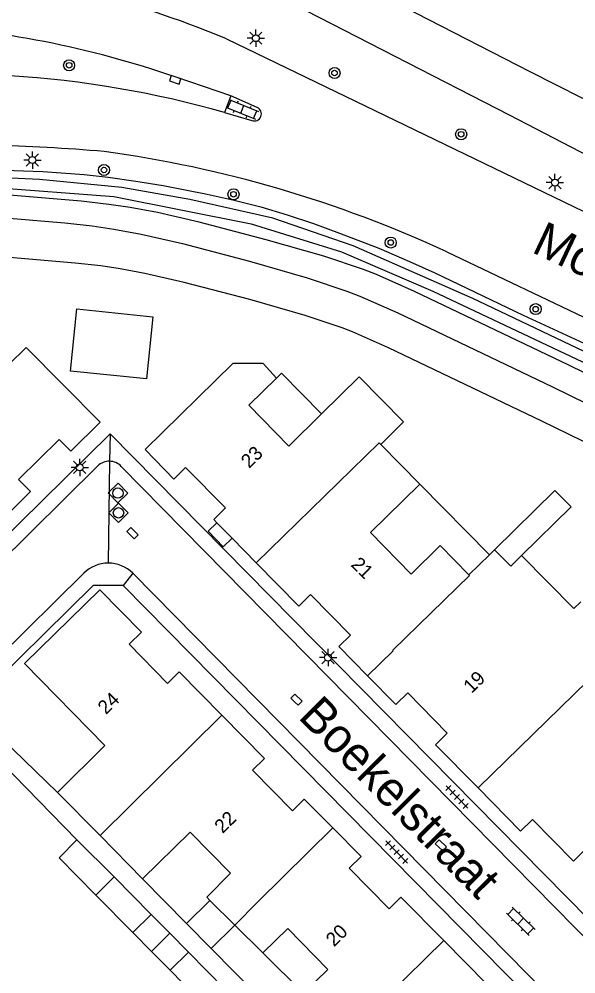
# Model space of a CAD drawing. Extents: x 128000 to 131008, y 398996 to 402500.
# Drawn here: x 129388.4 to 129428.6, y 399665.6 to 399734.5 of the extents above; entities that cross this region are included whole.
import ezdxf

# ---------------------------------------------------------------- set-up
doc = ezdxf.new("R2010")
doc.units = 0
for name, color, linetype in [('gg-afsc-erfafscheiding', 7, 'Continuous'), ('gg-anno-huisnummerreeks BGT', 7, 'Continuous'), ('gg-anno-openbare ruimte label', 7, 'Continuous'), ('gg-bbg-bijgebouw', 7, 'Continuous'), ('gg-bbg-gedigitaliseerde bebouwing', 7, 'Continuous'), ('gg-bbg-gedigitaliseerde bijgebouw', 7, 'Continuous'), ('gg-bbg-hoofdgebouw', 7, 'Continuous'), ('gg-bbg-luifel en loopbrug', 7, 'Continuous'), ('gg-bbg-tussenscheiding', 7, 'Continuous'), ('gg-knt-BGT kruinlijn', 7, 'Continuous'), ('gg-knt-bovenkant onderkant talud', 7, 'Continuous'), ('gg-knt-verharding', 7, 'Continuous'), ('gg-kntw-beschoeiing', 7, 'Continuous'), ('gg-kntw-bovenkant insteek waterloop', 7, 'Continuous'), ('gg-kntw-waterlijn', 7, 'Continuous'), ('gt-grn-groengrens', 7, 'Continuous'), ('gt-grn-weggrens', 7, 'Continuous'), ('gt-symb-boom', 7, 'Continuous'), ('gt-symb-klinker verharding', 7, 'Continuous'), ('gt-symb-kolk', 7, 'Continuous'), ('gt-symb-lichtmast', 7, 'Continuous'), ('gt-symb-rioolschacht', 7, 'Continuous'), ('gt-symb-tegel verharding', 7, 'Continuous')]:
    doc.layers.add(name, color=color, linetype=linetype)

# ---------------------------------------------------------------- blocks, each defined once
blk = doc.blocks.new('gt0-BOOM')
at = {"layer": 'gt-symb-boom'}
for radius in [0.4, 0.2]:
    blk.add_circle((0, 0), radius, dxfattribs=at)
blk = doc.blocks.new('gt0-KOLK')
at = {"layer": 'gt-symb-kolk'}
blk.add_lwpolyline([(0, 0), (0.375, 0), (0.375, 0.4), (-0.375, 0.4), (-0.375, 0), (0, 0)], dxfattribs=at)
blk = doc.blocks.new('gt0-KL1')
at = {"layer": 'gt-symb-klinker verharding'}
for p, q in [((-1.15, 0.3), (1.15, 0.3)), ((-1, -0.3), (-1, 0.3)), ((-0.5, 0.3), (-0.5, 0.45)), ((0, -0.3), (0, 0.3)), ((0.5, 0.3), (0.5, 0.45)), ((1, -0.3), (1, 0.3)), ((-1.15, -0.3), (1.15, -0.3)), ((-0.5, -0.45), (-0.5, -0.3)), ((0.5, -0.45), (0.5, -0.3))]:
    blk.add_line(p, q, dxfattribs=at)
blk = doc.blocks.new('gt0-LMAST')
at = {"layer": 'gt-symb-lichtmast'}
for p, q in [((-0.182, 0.173), (-0.447, 0.438)), ((-0.005, 0.246), (-0.005, 0.621)), ((0.172, 0.173), (0.437, 0.438)), ((-0.255, -0.004), (-0.63, -0.004)), ((-0.182, -0.181), (-0.447, -0.446)), ((-0.005, -0.254), (-0.005, -0.629)), ((0.437, -0.446), (0.172, -0.181)), ((0.245, -0.004), (0.62, -0.004))]:
    blk.add_line(p, q, dxfattribs=at)
blk.add_circle((-0.005, -0.004), 0.25, dxfattribs=at)
blk = doc.blocks.new('gt0-RS')
at = {"layer": 'gt-symb-rioolschacht'}
blk.add_lwpolyline([(-0.5, -0.5), (0.5, -0.5), (0.5, 0.5), (-0.5, 0.5)], close=True, dxfattribs=at)
blk.add_circle((0, 0), 0.375, dxfattribs=at)
blk = doc.blocks.new('gt0-TEG1')
at = {"layer": 'gt-symb-tegel verharding'}
for p, q in [((-1.125, 0), (1.125, 0)), ((-0.9, -0.25), (-0.9, 0.25)), ((-0.45, -0.25), (-0.45, 0.25)), ((0, -0.25), (0, 0.25)), ((0.45, -0.25), (0.45, 0.25)), ((0.9, -0.25), (0.9, 0.25))]:
    blk.add_line(p, q, dxfattribs=at)

msp = doc.modelspace()

# ---------------------------------------------------------------- linework, layer by layer
at = {"layer": 'gg-afsc-erfafscheiding'}
for p, q in [((129391.21, 399678.68), (129388.019, 399681.762)), ((129392.618, 399675.246), (129387.144, 399680.85)), ((129397.36, 399672.44), (129400.523, 399669.229)), ((129402.294, 399667.431), (129407.2, 399662.45))]:
    msp.add_line(p, q, dxfattribs=at)
at = {"layer": 'gg-bbg-bijgebouw'}
msp.add_line((129391.33, 399673.969), (129392.618, 399675.246), dxfattribs=at)
at = {"layer": 'gg-bbg-gedigitaliseerde bebouwing'}
for p, q in [((129414.54, 399703.77), (129417.347, 399700.92)), ((129422.74, 399696.18), (129422.368, 399695.816)), ((129422.368, 399695.816), (129420.89, 399694.37)), ((129394.283, 399675.563), (129391.21, 399678.68)), ((129397.36, 399672.44), (129394.283, 399675.563)), ((129404.005, 399669.113), (129402.213, 399670.892)), ((129406.035, 399667.098), (129404.005, 399669.113)), ((129406.035, 399667.098), (129407.829, 399668.863))]:
    msp.add_line(p, q, dxfattribs=at)
for points in [[(129417.347, 399700.92), (129413.785, 399697.412), (129416.732, 399694.419), (129418.818, 399696.474), (129420.89, 399694.37)], [(129424.698, 399695.764), (129423.913, 399694.99), (129422.74, 399696.18)], [(129428.96, 399692.42), (129428.47, 399691.937), (129424.698, 399695.764)], [(129403.693, 399672.85), (129400.78, 399675.81), (129397.36, 399672.44)], [(129402.213, 399670.892), (129401.979, 399671.124), (129403.693, 399672.85)], [(129407.829, 399668.863), (129410.727, 399665.916), (129408.968, 399664.187)]]:
    msp.add_lwpolyline(points, dxfattribs=at)
at = {"layer": 'gg-bbg-gedigitaliseerde bijgebouw'}
for p, q in [((129392.618, 399675.246), (129395.31, 399672.58)), ((129393.98, 399671.27), (129391.33, 399673.969)), ((129397.97, 399669.87), (129395.31, 399672.58)), ((129393.98, 399671.27), (129396.65, 399668.57)), ((129396.65, 399668.57), (129397.97, 399669.87)), ((129399.34, 399665.85), (129400.66, 399667.16)), ((129400.66, 399667.16), (129403.31, 399664.47)), ((129402, 399663.17), (129399.34, 399665.85))]:
    msp.add_line(p, q, dxfattribs=at)
msp.add_lwpolyline([(129392.622, 399713.546), (129398.093, 399712.978), (129397.629, 399708.502), (129392.158, 399709.07), (129392.622, 399713.546)], dxfattribs=at)
at = {"layer": 'gg-bbg-hoofdgebouw'}
for p, q in [((129402.715, 399698.13), (129403.805, 399697.017)), ((129403.805, 399697.017), (129405.55, 399695.235)), ((129394.62, 399682.06), (129391.21, 399678.68))]:
    msp.add_line(p, q, dxfattribs=at)
for points in [[(129377.15, 399706.18), (129375.72, 399707.62), (129378.94, 399710.84), (129383.87, 399705.79), (129388.96, 399710.76), (129394.29, 399705.37), (129392.18, 399703.29), (129391.34, 399704.14), (129388.41, 399701.25), (129389.26, 399700.39), (129386.021, 399697.189)], [(129407.01, 399708.56), (129406.05, 399709.61), (129403.87, 399709.62), (129397.54, 399703.4), (129399.61, 399701.27), (129400.46, 399702.11), (129403.34, 399699.2), (129402.49, 399698.36), (129402.715, 399698.13)], [(129410.256, 399705.973), (129407.91, 399703.66), (129405.01, 399706.6), (129407.01, 399708.56)], [(129414.54, 399703.77), (129416.18, 399705.4), (129412.97, 399708.65), (129410.256, 399705.973)], [(129405.55, 399695.235), (129408.62, 399692.1), (129409.47, 399692.94), (129412.36, 399690.03), (129411.51, 399689.19), (129413.59, 399687.08)], [(129394.62, 399682.06), (129388.84, 399687.984), (129394.273, 399693.299), (129397.273, 399690.232), (129396.39, 399689.375)], [(129396.39, 399689.375), (129399.14, 399686.54), (129399.99, 399687.37), (129403.071, 399684.244)], [(129413.59, 399687.08), (129415.611, 399685.008), (129416.488, 399685.864), (129419.33, 399682.95)], [(129403.071, 399684.244), (129406.15, 399681.12), (129405.29, 399680.28), (129408.17, 399677.36), (129409.02, 399678.2), (129411.069, 399676.131)], [(129419.33, 399682.95), (129418.48, 399682.11), (129421.55, 399679)], [(129421.55, 399679), (129424.62, 399675.89), (129425.48, 399676.73), (129428.44, 399673.72), (129429.43, 399674.7), (129431.45, 399672.65)], [(129411.069, 399676.131), (129413.12, 399674.06), (129412.25, 399673.21), (129415.13, 399670.28), (129415.99, 399671.13), (129419.074, 399668.001)], [(129419.074, 399668.001), (129422.15, 399664.88), (129421.29, 399664.03), (129424.24, 399661.05), (129421.83, 399658.68), (129423.768, 399656.698)]]:
    msp.add_lwpolyline(points, dxfattribs=at)
at = {"layer": 'gg-bbg-luifel en loopbrug'}
for p, q in [((129417.347, 399700.92), (129422.368, 399695.816)), ((129402.213, 399670.892), (129400.523, 399669.229)), ((129397.97, 399669.87), (129399.315, 399668.515)), ((129400.523, 399669.229), (129402.294, 399667.431)), ((129396.65, 399668.57), (129397.995, 399667.21)), ((129399.315, 399668.515), (129397.995, 399667.21)), ((129399.315, 399668.515), (129400.66, 399667.16)), ((129404.005, 399669.113), (129402.294, 399667.431)), ((129397.995, 399667.21), (129399.34, 399665.85)), ((129406.035, 399667.098), (129408.968, 399664.187))]:
    msp.add_line(p, q, dxfattribs=at)
for points in [[(129407.01, 399708.56), (129407.366, 399708.911), (129410.256, 399705.973)], [(129424.698, 399695.764), (129428.262, 399699.27), (129427.092, 399700.461), (129422.74, 399696.18)], [(129402.715, 399698.13), (129402.08, 399697.521), (129403.158, 399696.397), (129403.805, 399697.017)]]:
    msp.add_lwpolyline(points, dxfattribs=at)
at = {"layer": 'gg-bbg-tussenscheiding'}
for p, q in [((129394.283, 399675.563), (129403.071, 399684.244)), ((129405.695, 399670.815), (129411.069, 399676.131)), ((129393.98, 399671.27), (129395.31, 399672.58)), ((129405.695, 399670.815), (129404.005, 399669.113)), ((129410.27, 399659.34), (129419.074, 399668.001))]:
    msp.add_line(p, q, dxfattribs=at)
for points in [[(129405.55, 399695.235), (129414.41, 399703.9), (129414.54, 399703.77)], [(129413.59, 399687.08), (129415.44, 399688.9), (129415.4, 399688.94), (129420.93, 399694.33), (129420.89, 399694.37)], [(129421.55, 399679), (129430.45, 399687.69), (129430.57, 399687.56)]]:
    msp.add_lwpolyline(points, dxfattribs=at)
at = {"layer": 'gg-knt-BGT kruinlijn'}
for p, q in [((129386.937, 399746.496), (129423.79, 399727.55)), ((129423.79, 399727.55), (129447.44, 399715.28))]:
    msp.add_line(p, q, dxfattribs=at)
at = {"layer": 'gg-knt-bovenkant onderkant talud'}
msp.add_lwpolyline([(129435.031, 399701.118), (129426.153, 399705.457), (129415.085, 399710.744), (129412.49, 399711.897), (129411.761, 399712.184), (129409.093, 399713.074), (129405.08, 399714.22), (129400.363, 399715.463), (129397.522, 399716.11), (129395.728, 399716.446), (129394.34, 399716.649), (129392.487, 399716.859), (129387.747, 399717.264), (129386.968, 399717.297), (129384.732, 399717.267), (129382.916, 399717.139), (129377.73, 399716.648), (129376.157, 399716.619), (129371.8, 399715.64), (129369.265, 399714.974), (129367.464, 399714.443), (129364.704, 399713.554), (129358.995, 399711.585)], dxfattribs=at)
at = {"layer": 'gg-knt-verharding'}
for p, q in [((129403.726, 399728.92), (129399.769, 399730.258)), ((129403.726, 399728.92), (129403.26, 399727.718)), ((129405.623, 399728.075), (129403.726, 399728.92)), ((129403.26, 399727.718), (129405.242, 399727.136)), ((129419.294, 399717.669), (129452.775, 399701.657)), ((129395.02, 399704.55), (129366.36, 399676.36)), ((129394.12, 399702.221), (129365.455, 399673.919)), ((129368.795, 399670.479), (129393.12, 399694.49)), ((129396.639, 399694.49), (129445.14, 399645.24)), ((129444.05, 399644.81), (129395.96, 399693.6))]:
    msp.add_line(p, q, dxfattribs=at)
for points in [[(129403.407, 399733.036), (129431.334, 399719.544), (129460.207, 399705.821), (129462.686, 399704.484)], [(129454.512, 399649.133), (129440.3, 399663.57), (129437.81, 399661.13), (129395.02, 399704.55)], [(129451.07, 399645.94), (129450.86, 399646.24), (129395.82, 399702.19)], [(129395.96, 399693.6), (129393.78, 399693.61), (129384.93, 399684.89), (129388.019, 399681.762)]]:
    msp.add_lwpolyline(points, dxfattribs=at)
for centre, radius, start, end in [((129372.591, 399658.013), 81.105, 67.6691, 83.76017), ((129376.869, 399664.404), 69.722, 70.82519, 87.03839), ((129383.126, 399656.589), 73.924, 74.19504, 98.56134), ((129405.414, 399727.613), 0.507, 250.20542, 65.62479), ((129382.786, 399584.663), 140.736, 85.1892, 91.91748), ((129382.733, 399638.623), 87.092, 65.17814, 82.17592), ((129394.955, 399701.366), 1.195, 88.99927, 134.32631), ((129394.955, 399701.368), 1.193, 43.54263, 88.99934), ((129394.88, 399692.737), 2.484, 90.01616, 135.11714), ((129394.879, 399692.737), 2.484, 44.88286, 90.00692)]:
    msp.add_arc(centre, radius, start, end, dxfattribs=at)
at = {"layer": 'gg-kntw-beschoeiing'}
msp.add_lwpolyline([(129479.89, 399703.6), (129444.06, 399721.15), (129425.31, 399730.64), (129388.713, 399749.457)], dxfattribs=at)
msp.add_lwpolyline([(129479.89, 399703.6), (129444.06, 399721.15), (129425.31, 399730.64), (129388.713, 399749.457)], dxfattribs=at)
at = {"layer": 'gg-kntw-bovenkant insteek waterloop'}
for points in [[(129385.266, 399723.639), (129390.15, 399723.455), (129393.143, 399723.241), (129394.878, 399723.055), (129396.858, 399722.775), (129398.83, 399722.439), (129402.018, 399721.823), (129403.972, 399721.393), (129405.875, 399720.91), (129407.792, 399720.342), (129409.689, 399719.706), (129411.57, 399719.021), (129414.385, 399717.919), (129416.606, 399716.973), (129418.425, 399716.143), (129424.808, 399713.092), (129433.256, 399709.204)], [(129436.945, 399705.167), (129428.102, 399709.49), (129416.96, 399714.812), (129414.219, 399716.03), (129413.29, 399716.395), (129410.417, 399717.354), (129406.265, 399718.539), (129401.431, 399719.813), (129398.431, 399720.496), (129396.465, 399720.864), (129394.917, 399721.091), (129392.93, 399721.316), (129388.034, 399721.734), (129387.035, 399721.777), (129384.544, 399721.744), (129382.547, 399721.603), (129377.476, 399721.123), (129375.619, 399721.088), (129370.74, 399719.992), (129368.062, 399719.289), (129366.144, 399718.723), (129363.287, 399717.803), (129358.526, 399716.161)]]:
    msp.add_lwpolyline(points, dxfattribs=at)
at = {"layer": 'gg-kntw-waterlijn'}
for points in [[(129472.523, 399685.402), (129467.786, 399689.165), (129459.981, 399694.558), (129453.626, 399698.481), (129445.202, 399702.867), (129429.703, 399710.249), (129421.181, 399714.309), (129412.549, 399718.094), (129406.751, 399720.092), (129400.767, 399721.431), (129395.861, 399722.305), (129389.915, 399722.881), (129385.771, 399723.067), (129378.952, 399722.947), (129374.102, 399722.352), (129370.589, 399721.59), (129361.515, 399718.809), (129358.16, 399717.587)], [(129354.956, 399715.391), (129359.492, 399717.304), (129367.753, 399719.971), (129370.387, 399720.693), (129375.408, 399721.732), (129380.335, 399722.157), (129382.703, 399722.178), (129386.38, 399722.331), (129395.27, 399721.66), (129405.188, 399719.69), (129411.692, 399717.672), (129418.301, 399714.837), (129436.87, 399706.051), (129447.649, 399700.729), (129454.617, 399696.657), (129459.922, 399693.557), (129468.467, 399687.516), (129472.369, 399684.197), (129478, 399678.414), (129484.915, 399670.791), (129487.942, 399667.879), (129493.532, 399663.282)]]:
    msp.add_lwpolyline(points, dxfattribs=at)
at = {"layer": 'gt-grn-groengrens'}
msp.add_lwpolyline([(129358.93, 399714.912), (129361.663, 399715.785), (129366.787, 399717.486), (129370.119, 399718.362), (129371.989, 399718.837), (129374.428, 399719.3), (129376.285, 399719.567), (129381.356, 399720.047), (129383.353, 399720.188), (129385.844, 399720.221), (129386.843, 399720.178), (129391.739, 399719.76), (129393.726, 399719.535), (129395.274, 399719.308), (129397.24, 399718.94), (129400.24, 399718.257), (129405.074, 399716.983), (129409.226, 399715.798), (129412.099, 399714.839), (129413.028, 399714.474), (129415.769, 399713.256), (129426.911, 399707.934), (129435.754, 399703.611)], dxfattribs=at)
at = {"layer": 'gt-grn-weggrens'}
for p, q in [((129395.02, 399704.55), (129394.976, 399702.561)), ((129394.976, 399702.561), (129394.879, 399695.221)), ((129396.639, 399694.49), (129395.96, 399693.6))]:
    msp.add_line(p, q, dxfattribs=at)

# ---------------------------------------------------------------- block references
at = {"layer": 'gt-symb-boom'}
for p in [(129392.055, 399731.121), (129411.201, 399730.563), (129420.332, 399726.147), (129394.569, 399723.57), (129403.914, 399721.821), (129415.257, 399718.336), (129425.711, 399713.535)]:
    msp.add_blockref('gt0-BOOM', p, dxfattribs=at)
at = {"layer": 'gt-symb-klinker verharding'}
for p, rotation in [((129404.545, 399727.941), -22.333388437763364), ((129424.628, 399669.381), -44.270673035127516)]:
    msp.add_blockref('gt0-KL1', p, dxfattribs=dict(at, rotation=rotation))
at = {"layer": 'gt-symb-kolk'}
for p, rotation in [((129399.769, 399730.258), 161.32941659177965), ((129396.485, 399697.229), -44.18964697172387), ((129408.315, 399685.222), -44.18964697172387), ((129418.735, 399674.717), -44.18964697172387)]:
    msp.add_blockref('gt0-KOLK', p, dxfattribs=dict(at, rotation=rotation))
at = {"layer": 'gt-symb-lichtmast'}
for p in [(129405.529, 399733.079), (129389.414, 399724.288), (129427.107, 399722.663), (129392.823, 399702.119), (129410.741, 399688.402)]:
    msp.add_blockref('gt0-LMAST', p, dxfattribs=at)
at = {"layer": 'gt-symb-rioolschacht', "rotation": -45.44539991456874}
for p in [(129395.576, 399700.27), (129395.617, 399698.843)]:
    msp.add_blockref('gt0-RS', p, dxfattribs=at)
at = {"layer": 'gt-symb-tegel verharding'}
for p, rotation in [((129420.029, 399678.35), -46.05341047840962), ((129415.676, 399674.374), -46.05341047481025)]:
    msp.add_blockref('gt0-TEG1', p, dxfattribs=dict(at, rotation=rotation))

# ---------------------------------------------------------------- texts
at = {"layer": 'gg-anno-huisnummerreeks BGT'}
for s, rotation, p in [('23', 44, (129405.039, 399702.004)), ('21', 315.5, (129412.326, 399695.043)), ('19', 44.3, (129421.082, 399685.77)), ('24', 44.1, (129394.709, 399684.246)), ('22', 44.6, (129403.132, 399675.665)), ('20', 44.5, (129411.166, 399667.498))]:
    msp.add_text(s, height=1, rotation=rotation, dxfattribs=at).set_placement(p)
at = {"layer": 'gg-anno-openbare ruimte label'}
for s, rotation, p in [('Moerse Dreef', 334.7, (129425.334, 399717.672)), ('Boekelstraat', 314.7, (129408.499, 399684.073))]:
    msp.add_text(s, height=2.5, rotation=rotation, dxfattribs=at).set_placement(p)

doc.saveas('drawing.dxf')
